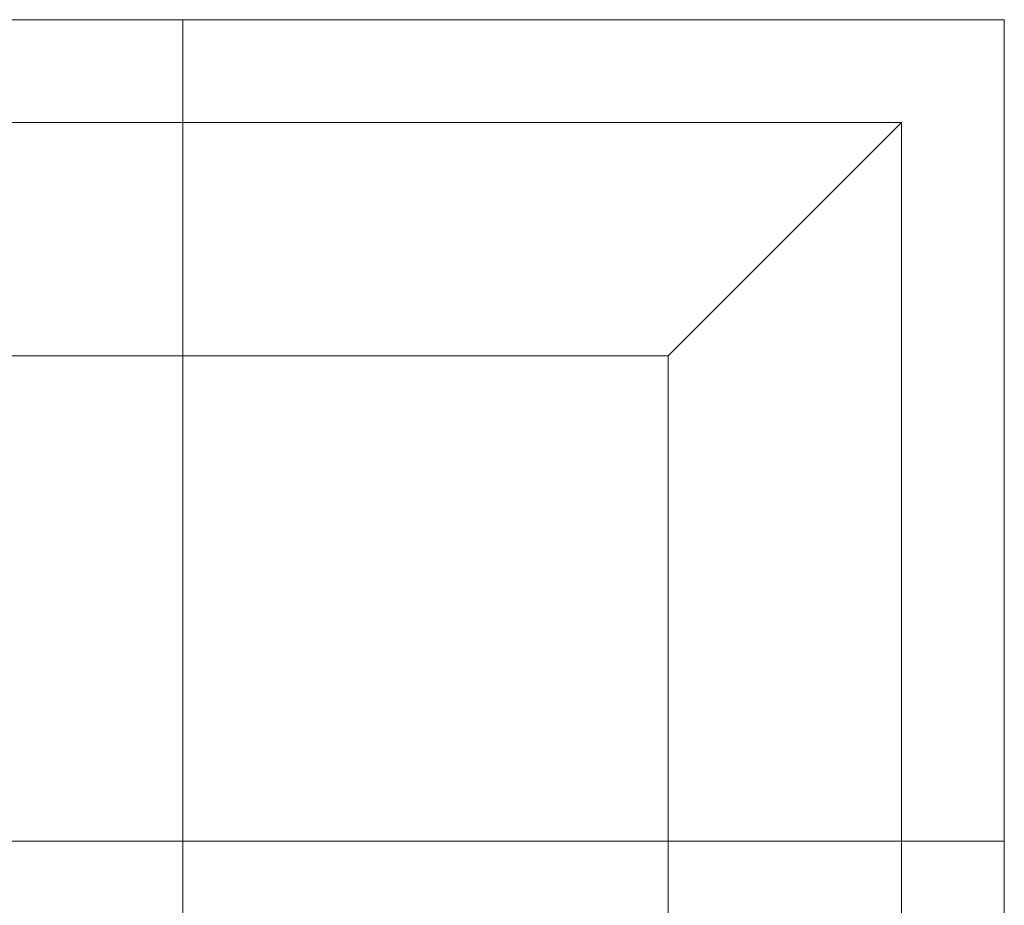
# Model space of a CAD drawing. Header units: metres. Extents: x -3.6 to 84.5, y -11 to 16.8.
# Tile 277 of 656: x 52.705 to 53.664, y 11.885 to 12.747. Entities that reach past the tile are written whole.
import ezdxf

# ---------------------------------------------------------------- set-up
doc = ezdxf.new("R2010")
doc.units = ezdxf.units.M
doc.header["$MEASUREMENT"] = 0
doc.layers.add('701 - Einrichtung.Möbel', color=7, linetype='Continuous')

msp = doc.modelspace()

# ---------------------------------------------------------------- linework, layer by layer
at = {"layer": '701 - Einrichtung.Möbel', "color": 252, "linetype": 'Continuous', "lineweight": 13, "true_color": 0x919191}
for p, q in [((52.06365, 12.74735), (52.86365, 12.74735)), ((53.66365, 12.74735), (52.86365, 12.74735)), ((52.86365, 12.74735), (52.86365, 11.94735)), ((52.86365, 12.74735), (52.86365, 11.94735)), ((53.66365, 11.94735), (53.66365, 12.74735)), ((52.06365, 12.64735), (52.86365, 12.64735)), ((52.86365, 12.64735), (53.56365, 12.64735)), ((53.33635, 12.42005), (53.56365, 12.64735)), ((53.56365, 12.64735), (53.56365, 11.94735)), ((52.86365, 12.42005), (52.06365, 12.42005)), ((52.86365, 12.42005), (53.33635, 12.42005)), ((53.33635, 12.42005), (53.33635, 11.94735)), ((52.86365, 11.94735), (52.06365, 11.94735)), ((52.86365, 11.94735), (53.66365, 11.94735)), ((52.86365, 11.14735), (52.86365, 11.94735)), ((52.86365, 11.94735), (53.66365, 11.94735)), ((53.33635, 11.14735), (53.33635, 11.94735)), ((53.56365, 11.94735), (53.56365, 11.14735)), ((53.66365, 11.94735), (53.66365, 11.14735))]:
    msp.add_line(p, q, dxfattribs=at)

doc.saveas('drawing.dxf')
